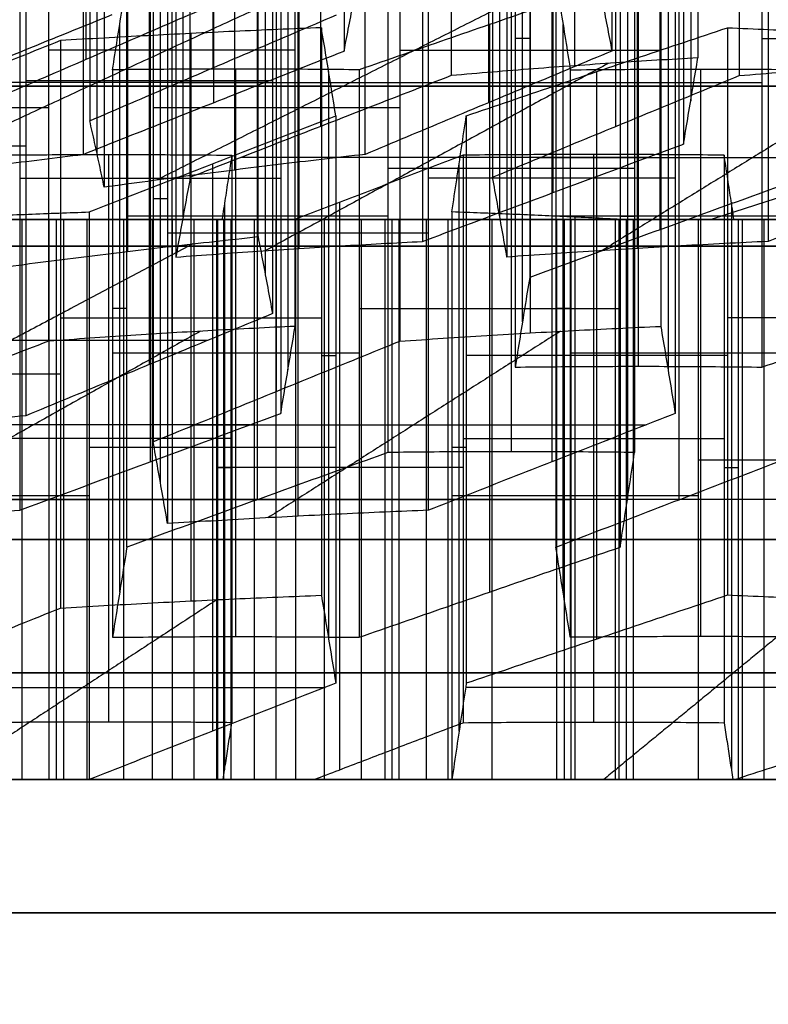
# Model space of a CAD drawing. Header units: centimetres. Extents: x -3.6 to 3.6, y -2.3 to 5.7.
# Tile 564 of 656: x -0.3 to -0.23, y -1.03 to -0.93. Entities that reach past the tile are written whole.
import ezdxf

# ---------------------------------------------------------------- set-up
doc = ezdxf.new("R2010")
doc.units = ezdxf.units.CM
doc.layers.add('Default', color=7, linetype='Continuous', true_color=0x000000)

# ---------------------------------------------------------------- blocks, each defined once
blk = doc.blocks.new('1239X20')
at = {"layer": 'Default'}
for points in [[(-0.02068, 11.63085, -13.99998), (-0.41306, 11.03231, -13.89522), (-1.19977, 9.83012, -13.72052), (-2.39227, 8.01984, -13.56352), (-3.19737, 6.81768, -13.52866), (-3.60349, 6.21915, -13.5283)], [(-0.02068, 11.63085, 13.99998), (-0.41305, 11.03232, 13.89522), (-1.19976, 9.83014, 13.72052), (-2.39226, 8.01986, 13.56352), (-3.19736, 6.81769, 13.52866), (-3.60349, 6.21915, 13.5283)]]:
    blk.add_open_spline(points, degree=3, dxfattribs=at)
blk = doc.blocks.new('1838121314')
at = {"layer": 'Default'}
for p, q in [((-2.9115, 13.55709, -2.16124), (-2.9115, 13.025, -2.16124)), ((-2.79225, 13.01733, -2.34612), (-2.79225, 13.54942, -2.34612)), ((-2.45345, 13.55131, 2.69139), (-2.45345, 13.01923, 2.69139)), ((-2.79181, 13.51672, 2.48396), (-2.79181, 12.98463, 2.48396)), ((-2.53408, 13.51672, -2.7464), (-2.53408, 12.98463, -2.7464)), ((-2.34467, 13.51857, 2.90325), (-2.34467, 12.98648, 2.90325)), ((-2.69132, 12.96243, 2.67967), (-2.69132, 13.49452, 2.67967)), ((-2.41484, 12.96243, -2.93128), (-2.41484, 13.49452, -2.93128)), ((-2.90103, 12.93701, -2.55798), (-2.90103, 13.4691, -2.55798)), ((-2.77195, 12.92149, -2.75812), (-2.77195, 13.45358, -2.75812)), ((-2.47375, 13.43235, 3.10339), (-2.47375, 12.90026, 3.10339)), ((-2.82041, 12.87763, 2.87981), (-2.82041, 13.40972, 2.87981)), ((-2.52362, 12.87763, -3.14314), (-2.52362, 13.40972, -3.14314)), ((-2.37326, 12.86556, 3.2991), (-2.37326, 13.39765, 3.2991)), ((-2.87244, 13.37721, -2.95383), (-2.87244, 12.84512, -2.95383)), ((-2.71162, 12.84798, 3.09167), (-2.71162, 13.38007, 3.09167)), ((-2.39454, 12.84798, -3.34328), (-2.39454, 13.38007, -3.34328)), ((-2.74335, 13.35539, -3.15397), (-2.74335, 12.8233, -3.15397)), ((-2.50235, 12.77898, 3.49924), (-2.50235, 13.31107, 3.49924)), ((-2.83087, 13.30082, 3.27655), (-2.83087, 12.76873, 3.27655)), ((-2.49503, 13.30082, -3.53899), (-2.49503, 12.76873, -3.53899)), ((-2.85214, 13.27109, -3.36583), (-2.85214, 12.739, -3.36583)), ((-2.72208, 13.26635, 3.48841), (-2.72208, 12.73426, 3.48841)), ((-2.39357, 12.73744, 3.7111), (-2.39357, 13.26953, 3.7111)), ((-2.36594, 13.26635, -3.73913), (-2.36594, 12.73426, -3.73913)), ((-2.73289, 12.71392, -3.55071), (-2.73289, 13.24601, -3.55071)), ((-2.51281, 13.18946, 3.89598), (-2.51281, 12.65737, 3.89598)), ((-2.85117, 13.17999, 3.68855), (-2.85117, 12.64791, 3.68855)), ((-2.47472, 13.17999, -3.95099), (-2.47472, 12.64791, -3.95099)), ((-2.84168, 12.6286, -3.76257), (-2.84168, 13.16068, -3.76257)), ((-2.75068, 12.6124, 3.88426), (-2.75068, 13.14449, 3.88426)), ((-2.40403, 13.14449, 4.10784), (-2.40403, 12.6124, 4.10784)), ((-2.35548, 12.6124, -4.13587), (-2.35548, 13.14449, -4.13587)), ((-2.71259, 12.59689, -3.96271), (-2.71259, 13.12897, -3.96271)), ((-2.87976, 12.52579, 4.0844), (-2.87976, 13.05788, 4.0844)), ((-2.53311, 13.05788, 4.30798), (-2.53311, 12.52579, 4.30798)), ((-2.46426, 12.52579, -4.34773), (-2.46426, 13.05788, -4.34773)), ((-2.81308, 13.04951, -4.15842), (-2.81308, 12.51742, -4.15842)), ((-2.49558, 13.04479, 3.3619), (-2.50912, 13.04479, 3.63657)), ((-2.27802, 13.04479, 3.78563), (-2.03338, 13.04479, 3.66001)), ((-2.71532, 13.03399, 3.35108), (-2.94642, 13.03399, 3.20202)), ((-2.61734, 13.03399, -3.47618), (-2.37271, 13.03399, -3.60179)), ((-2.77098, 12.484, 4.29626), (-2.77098, 13.01609, 4.29626)), ((-2.684, 13.01379, -4.35856), (-2.684, 12.4817, -4.35856)), ((-2.43262, 12.4817, 4.50369), (-2.43262, 13.01379, 4.50369)), ((-2.33518, 12.484, -4.54787), (-2.33518, 13.01609, -4.54787)), ((-2.73659, 13.00498, -3.2913), (-2.96769, 13.00498, -3.44035)), ((-2.72885, 13.00004, 3.62574), (-2.71532, 13.00004, 3.35108)), ((-2.27802, 13.00311, 3.78563), (-2.50912, 13.00311, 3.63657)), ((-2.37271, 13.00004, -3.60179), (-2.35917, 13.00004, -3.87646)), ((-2.94642, 12.97988, 3.20202), (-3.19105, 12.97988, 3.32764)), ((-2.61734, 12.97988, -3.47618), (-2.84845, 12.97988, -3.62524)), ((-2.96769, 12.94392, -3.44035), (-3.21232, 12.94392, -3.31474)), ((-2.89022, 12.93602, 4.48114), (-2.89022, 12.40393, 4.48114)), ((-2.43567, 12.93602, -4.74358), (-2.43567, 12.40393, -4.74358)), ((-2.79278, 12.92736, -4.57042), (-2.79278, 12.39527, -4.57042)), ((-2.56171, 12.39527, 4.70383), (-2.56171, 12.92736, 4.70383)), ((-2.39726, 12.92305, 3.97051), (-2.62836, 12.92305, 3.82145)), ((-2.97349, 12.91382, 3.75136), (-2.72885, 12.91382, 3.62574)), ((-2.35917, 12.91382, -3.87646), (-2.59028, 12.91382, -4.02551)), ((-2.83491, 12.89434, -3.8999), (-2.84845, 12.89434, -3.62524)), ((-2.78144, 12.89126, 4.693), (-2.78144, 12.35917, 4.693)), ((-2.67354, 12.35917, -4.7553), (-2.67354, 12.89126, -4.7553)), ((-2.30658, 12.89126, -4.94372), (-2.30658, 12.35917, -4.94372)), ((-2.97129, 12.35, -5.78673), (-2.97129, 12.875, -5.78673)), ((-2.93912, 12.35, 5.28899), (-2.93912, 12.875, 5.28899)), ((-2.91053, 12.875, 4.89314), (-2.91053, 12.35, 4.89314)), ((-2.62836, 12.87829, 3.82145), (-2.873, 12.87829, 3.94706)), ((-2.83034, 12.35, 5.50085), (-2.83034, 12.875, 5.50085)), ((-2.81004, 12.35, 5.08885), (-2.81004, 12.875, 5.08885)), ((-2.78232, 12.35, -4.96716), (-2.78232, 12.875, -4.96716)), ((-2.75373, 12.875, -5.36301), (-2.75373, 12.35, -5.36301)), ((-2.73342, 12.875, -5.77501), (-2.73342, 12.35, -5.77501)), ((-2.65324, 12.35, -5.1673), (-2.65324, 12.875, -5.1673)), ((-2.62464, 12.875, -5.56315), (-2.62464, 12.35, -5.56315)), ((-2.59247, 12.875, 5.51257), (-2.59247, 12.35, 5.51257)), ((-2.57217, 12.875, 5.10057), (-2.57217, 12.35, 5.10057)), ((-2.23993, 12.87829, -4.06134), (-2.47103, 12.87829, -4.2104)), ((-2.46338, 12.875, 5.31243), (-2.46338, 12.35, 5.31243)), ((-2.45292, 12.35, 4.91569), (-2.45292, 12.87729, 4.91569)), ((-2.41537, 12.875, -5.15558), (-2.41537, 12.35, -5.15558)), ((-2.41079, 12.87829, 4.24517), (-2.39726, 12.87829, 3.97051)), ((-2.40491, 12.35, -5.55232), (-2.40491, 12.875, -5.55232)), ((-2.29612, 12.35, -5.34046), (-2.29612, 12.875, -5.34046)), ((-2.27582, 12.35, -5.75246), (-2.27582, 12.875, -5.75246)), ((-2.59028, 12.86223, -4.02551), (-2.83491, 12.86223, -3.8999)), ((-2.873, 12.79164, 3.94706), (-2.88653, 12.79164, 4.22173)), ((-2.65543, 12.79164, 4.37079), (-2.41079, 12.79164, 4.24517)), ((-2.4575, 12.79164, -4.48506), (-2.47103, 12.79164, -4.2104)), ((-2.9354, 12.78279, -4.09561), (-2.69076, 12.78279, -4.22122)), ((-2.0792, 12.78279, 4.58994), (-2.3103, 12.78279, 4.44088)), ((-2.65543, 12.74972, 4.37079), (-2.88653, 12.74972, 4.22173)), ((-2.21286, 12.74972, -4.61067), (-2.4575, 12.74972, -4.48506)), ((-2.69076, 12.74753, -4.22122), (-2.67723, 12.74753, -4.49589)), ((-2.3103, 12.74753, 4.44088), (-2.55494, 12.74753, 4.56649)), ((-2.9354, 12.73006, -4.09561), (-3.1665, 12.73006, -4.24467)), ((-2.77467, 12.66966, 4.55567), (-3.00577, 12.66966, 4.40661)), ((-2.55799, 12.66966, -4.68077), (-2.31335, 12.66966, -4.80638)), ((-2.67723, 12.66119, -4.49589), (-2.90833, 12.66119, -4.64494)), ((-2.55494, 12.66119, 4.56649), (-2.56847, 12.66119, 4.84116)), ((-2.33737, 12.64969, 4.99022), (-2.09274, 12.64969, 4.8646)), ((-2.55799, 12.64269, -4.68077), (-2.78909, 12.64269, -4.82983)), ((-2.78821, 12.64269, 4.83033), (-2.77467, 12.64269, 4.55567)), ((-2.31335, 12.64269, -4.80638), (-2.29982, 12.64269, -5.08105)), ((-2.90833, 12.61608, -4.64494), (-3.15297, 12.61608, -4.51933)), ((-2.87604, 12.6125, -5.3002), (-3.10714, 12.6125, -5.44926)), ((-2.84897, 12.6125, -5.84953), (-3.09361, 12.6125, -5.72392)), ((-3.03284, 12.6125, 4.95595), (-2.78821, 12.6125, 4.83033)), ((-2.93235, 12.6125, 5.15165), (-2.94589, 12.6125, 5.42632)), ((-2.71479, 12.6125, 5.57538), (-2.94589, 12.6125, 5.42632)), ((-2.68772, 12.6125, 5.02604), (-2.93235, 12.6125, 5.15165)), ((-2.87604, 12.6125, -5.3002), (-2.63141, 12.6125, -5.42581)), ((-2.61787, 12.6125, -5.70048), (-2.84897, 12.6125, -5.84953)), ((-2.77555, 12.6125, -5.10449), (-2.78909, 12.6125, -4.82983)), ((-2.53092, 12.6125, -5.2301), (-2.77555, 12.6125, -5.10449)), ((-2.71479, 12.6125, 5.57538), (-2.47015, 12.6125, 5.44976)), ((-2.45662, 12.6125, 5.1751), (-2.68772, 12.6125, 5.02604)), ((-2.63141, 12.6125, -5.42581), (-2.61787, 12.6125, -5.70048)), ((-2.33737, 12.61608, 4.99022), (-2.56847, 12.61608, 4.84116)), ((-2.29982, 12.6125, -5.08105), (-2.53092, 12.6125, -5.2301)), ((-2.47015, 12.6125, 5.44976), (-2.45662, 12.6125, 5.1751)), ((-2.39814, 12.6125, -5.68965), (-2.41167, 12.6125, -5.41499)), ((-2.18057, 12.6125, -5.26593), (-2.41167, 12.6125, -5.41499)), ((-2.1535, 12.6125, -5.81526), (-2.39814, 12.6125, -5.68965)), ((-3.25962, 12.35, 4.71918), (-2.78665, 12.35, 4.71918)), ((-3.10095, 12.35, -5.57487), (-2.62406, 12.35, -5.57487)), ((-2.9397, 12.35, 5.30071), (-2.46281, 12.35, 5.30071)), ((-2.86251, 12.35, -5.30715), (-2.86251, 12.35, -5.84258)), ((-2.78068, 12.35, -5.00042), (-2.30379, 12.35, -5.00042)), ((-2.70125, 12.35, 5.56843), (-2.70125, 12.35, 5.03299)), ((-2.54445, 12.35, -4.85406), (-2.54445, 12.35, -5.22316)), ((-2.45192, 12.35, 4.91634), (-2.42193, 12.35, 4.91634)), ((-2.43504, 12.35, 4.92723), (-2.43504, 12.35, 4.90986)), ((-2.40548, 12.35, -5.5406), (-1.92859, 12.35, -5.5406))]:
    blk.add_line(p, q, dxfattribs=at)
at = {"layer": 'Default', "extrusion": (0, -1, 0)}
for centre, radius, start, end in [((0, 0, -13), 7.5, 90, 270), ((0, 0, -12.875), 6.675, 92.821011, 272.821011), ((0, 0, -12.875), 6.675, 92.821011, 272.821011), ((0, 0, -12.85), 11.225, 93.014661, 273.014661), ((0, 0, -12.85), 10.5875, 90, 270), ((0, 0, -12.575), 6.975, 92.821011, 272.821011), ((0, 0, -12.45), 11.225, 93.014661, 273.014661), ((0, 0, -12.225), 10.5875, 90, 270)]:
    blk.add_arc(centre, radius, start, end, dxfattribs=at)
at = {"layer": 'Default', "extrusion": (0, 1, 0)}
for centre, radius, start, end in [((0, 0, 12.875), 5.5, 299.59109, 304.04889), ((0, 0, 12.875), 5.5, 59.59109, 64.04889), ((0, 0, 12.875), 5.5, 64.98665, 67.94812), ((0, 0, 12.875), 5.5, 290.30909, 294.76689), ((0, 0, 12.85), 10.5875, 266.985339, 86.985339), ((0, 0, 12.85), 10.725, 270, 90), ((0, 0, 12.35), 5.48052, 302.07678, 305.1448), ((0, 0, 12.35), 5.48052, 54.87334, 59.48464), ((0, 0, 12.35), 5.48052, 294.87334, 299.48464), ((0, 0, 12.35), 5.48052, 62.07678, 65.1448)]:
    blk.add_arc(centre, radius, start, end, dxfattribs=at)
at = {"layer": 'Default'}
for points, degree in [([(-2.66949, 13.56512, 2.42115), (-2.66949, 13.29907, 2.42115), (-2.66949, 13.03303, 2.42115)], 2), ([(-2.41853, 13.56512, -2.67187), (-2.41853, 13.29907, -2.67187), (-2.41853, 13.03303, -2.67187)], 2), ([(-2.3379, 13.55868, 2.76592), (-2.3379, 13.29263, 2.76592), (-2.3379, 13.02659, 2.76592)], 2), ([(-2.569, 13.54211, 2.61686), (-2.569, 13.27607, 2.61686), (-2.569, 13.01003, 2.61686)], 2), ([(-2.29929, 13.54211, -2.85675), (-2.29929, 13.27607, -2.85675), (-2.29929, 13.01003, -2.85675)], 2), ([(-2.9078, 13.49976, -2.42065), (-2.9078, 13.23371, -2.42065), (-2.9078, 12.96767, -2.42065)], 2), ([(-2.35144, 13.47783, 3.04058), (-2.35144, 13.21178, 3.04058), (-2.35144, 12.94574, 3.04058)], 2), ([(-2.91413, 13.46821, 2.54677), (-2.91413, 13.20217, 2.54677), (-2.91413, 12.93612, 2.54677)], 2), ([(-2.64963, 12.93612, -2.82093), (-2.64963, 13.20217, -2.82093), (-2.64963, 13.46821, -2.82093)], 2), ([(-2.81364, 12.91468, 2.74248), (-2.81364, 13.18072, 2.74248), (-2.81364, 13.44677, 2.74248)], 2), ([(-2.53039, 13.44677, -3.00581), (-2.53039, 13.18072, -3.00581), (-2.53039, 12.91468, -3.00581)], 2), ([(-2.89427, 13.43736, -2.69531), (-2.89427, 13.17131, -2.69531), (-2.89427, 12.90527, -2.69531)], 2), ([(-2.75012, 12.859, -3.01663), (-2.75012, 13.12504, -3.01663), (-2.75012, 13.39109, -3.01663)], 2), ([(-2.59607, 13.38658, 3.1662), (-2.59607, 13.12054, 3.1662), (-2.59607, 12.8545, 3.1662)], 2), ([(-2.27222, 13.38658, -3.40609), (-2.27222, 13.12054, -3.40609), (-2.27222, 12.8545, -3.40609)], 2), ([(-2.82717, 13.37191, 3.01714), (-2.82717, 13.10587, 3.01714), (-2.82717, 12.83983, 3.01714)], 2), ([(-2.51685, 13.37191, -3.28047), (-2.51685, 13.10587, -3.28047), (-2.51685, 12.83983, -3.28047)], 2), ([(-2.49558, 13.35292, 3.3619), (-2.49558, 13.08688, 3.3619), (-2.49558, 12.82083, 3.3619)], 2), ([(-2.73659, 13.31891, -3.2913), (-2.73659, 13.05286, -3.2913), (-2.73659, 12.78682, -3.2913)], 2), ([(-2.71532, 12.77491, 3.35108), (-2.71532, 13.04096, 3.35108), (-2.71532, 13.307, 3.35108)], 2), ([(-2.37271, 13.307, -3.60179), (-2.37271, 13.04096, -3.60179), (-2.37271, 12.77491, -3.60179)], 2), ([(-2.94642, 13.29307, 3.20202), (-2.94642, 13.02703, 3.20202), (-2.94642, 12.76098, 3.20202)], 2), ([(-2.61734, 13.29307, -3.47618), (-2.61734, 13.02703, -3.47618), (-2.61734, 12.76098, -3.47618)], 2), ([(-2.50912, 13.26875, 3.63657), (-2.50912, 13.00271, 3.63657), (-2.50912, 12.73666, 3.63657)], 2), ([(-2.27802, 13.26875, 3.78563), (-2.27802, 13.00271, 3.78563), (-2.27802, 12.73666, 3.78563)], 2), ([(-2.96769, 13.22314, -3.44035), (-2.96769, 12.9571, -3.44035), (-2.96769, 12.69106, -3.44035)], 2), ([(-2.72885, 13.22517, 3.62574), (-2.72885, 12.95913, 3.62574), (-2.72885, 12.69308, 3.62574)], 2), ([(-2.35917, 13.22517, -3.87646), (-2.35917, 12.95913, -3.87646), (-2.35917, 12.69308, -3.87646)], 2), ([(-2.84845, 13.19878, -3.62524), (-2.84845, 12.93274, -3.62524), (-2.84845, 12.66669, -3.62524)], 2), ([(-2.62836, 13.18871, 3.82145), (-2.62836, 12.92267, 3.82145), (-2.62836, 12.65662, 3.82145)], 2), ([(-2.39726, 13.18871, 3.97051), (-2.39726, 12.92267, 3.97051), (-2.39726, 12.65662, 3.97051)], 2), ([(-2.97349, 13.13455, 3.75136), (-2.97349, 12.86851, 3.75136), (-2.97349, 12.60246, 3.75136)], 2), ([(-2.59028, 12.60246, -4.02551), (-2.59028, 12.86851, -4.02551), (-2.59028, 13.13455, -4.02551)], 2), ([(-2.83491, 13.12199, -3.8999), (-2.83491, 12.85594, -3.8999), (-2.83491, 12.5899, -3.8999)], 2), ([(-2.66949, 13.03303, 2.42115), (-2.66799, 13.04088, 2.39069), (-2.66499, 13.05647, 2.32973), (-2.66048, 13.0794, 2.23817), (-2.65747, 13.09441, 2.17706), (-2.65596, 13.10183, 2.14649)], 3), ([(-2.43207, 13.10183, -2.3972), (-2.43056, 13.09441, -2.42778), (-2.42755, 13.0794, -2.48888), (-2.42304, 13.05647, -2.58044), (-2.42003, 13.04088, -2.64141), (-2.41853, 13.03303, -2.67187)], 3), ([(-2.70217, 13.09542, 2.11667), (-2.90059, 13.00368, 2.27209), (-3.099, 12.91195, 2.42752)], 2), ([(-2.88653, 13.01542, 4.22173), (-2.88503, 13.02489, 4.19124), (-2.88202, 13.04378, 4.13023), (-2.87751, 13.07196, 4.03868), (-2.8745, 13.09064, 3.97761), (-2.873, 13.09995, 3.94706)], 3), ([(-2.873, 12.56786, 3.94706), (-2.873, 12.83391, 3.94706), (-2.873, 13.09995, 3.94706)], 2), ([(-2.48099, 13.09542, -2.37208), (-2.66316, 13.00368, -2.54625), (-2.84533, 12.91195, -2.72043)], 2), ([(-2.41079, 13.09995, 4.24517), (-2.438, 13.09064, 4.25914), (-2.49239, 13.07196, 4.28707), (-2.57394, 13.04378, 4.32894), (-2.62827, 13.02489, 4.35684), (-2.65543, 13.01542, 4.37079)], 3), ([(-2.47103, 13.09995, -4.2104), (-2.47103, 12.83391, -4.2104), (-2.47103, 12.56786, -4.2104)], 2), ([(-2.47103, 13.09995, -4.2104), (-2.46953, 13.09064, -4.24094), (-2.46652, 13.07196, -4.30201), (-2.46201, 13.04378, -4.39356), (-2.459, 13.02489, -4.45457), (-2.4575, 13.01542, -4.48506)], 3), ([(-2.41079, 13.09995, 4.24517), (-2.41079, 12.83391, 4.24517), (-2.41079, 12.56786, 4.24517)], 2), ([(-2.79594, 13.07493, -2.08671), (-2.82162, 13.06384, -2.10327), (-2.87298, 13.04164, -2.1364), (-2.95001, 13.00835, -2.18608), (-3.00137, 12.98615, -2.2192), (-3.02705, 12.97506, -2.23577)], 3), ([(-2.88706, 13.06697, 1.99743), (-2.91425, 13.05594, 2.01139), (-2.96862, 13.03388, 2.03931), (-3.05016, 13.00078, 2.08118), (-3.10452, 12.9787, 2.10909), (-3.1317, 12.96767, 2.12305)], 3), ([(-2.9078, 12.96767, -2.42065), (-2.88213, 12.9787, -2.40409), (-2.83078, 13.00078, -2.37097), (-2.75375, 13.03388, -2.32129), (-2.70238, 13.05594, -2.28816), (-2.6767, 13.06697, -2.27159)], 3), ([(-2.69076, 13.05484, -4.22122), (-2.71796, 13.05381, -4.20726), (-2.77234, 13.05153, -4.17934), (-2.85388, 13.04753, -4.13747), (-2.90823, 13.04446, -4.10956), (-2.9354, 13.04282, -4.09561)], 3), ([(-2.67723, 12.97231, -4.49589), (-2.67873, 12.98156, -4.4654), (-2.68174, 13.00003, -4.4044), (-2.68625, 13.02753, -4.31284), (-2.68926, 13.04576, -4.25177), (-2.69076, 13.05484, -4.22122)], 3), ([(-2.69076, 13.05484, -4.22122), (-2.69076, 12.7888, -4.22122), (-2.69076, 12.52275, -4.22122)], 2), ([(-2.55494, 12.97231, 4.56649), (-2.52778, 12.98156, 4.55255), (-2.47345, 13.00003, 4.52465), (-2.3919, 13.02753, 4.48278), (-2.33751, 13.04576, 4.45485), (-2.3103, 13.05484, 4.44088)], 3), ([(-2.3103, 13.05484, 4.44088), (-2.3103, 12.7888, 4.44088), (-2.3103, 12.52275, 4.44088)], 2), ([(-2.3103, 13.05484, 4.44088), (-2.28462, 13.05381, 4.45745), (-2.23325, 13.05153, 4.49058), (-2.15621, 13.04753, 4.54027), (-2.10487, 13.04446, 4.57338), (-2.0792, 13.04282, 4.58994)], 3), ([(-2.9354, 13.04282, -4.09561), (-2.96111, 13.03247, -4.11219), (-3.01251, 13.01173, -4.14534), (-3.08954, 12.98058, -4.19503), (-3.14086, 12.95978, -4.22812), (-3.1665, 12.94938, -4.24467)], 3), ([(-2.9354, 13.04282, -4.09561), (-2.9354, 12.77678, -4.09561), (-2.9354, 12.51073, -4.09561)], 2), ([(-2.91413, 12.93612, 2.54677), (-2.88697, 12.94691, 2.53282), (-2.83264, 12.96846, 2.50492), (-2.75109, 13.00077, 2.46305), (-2.6967, 13.02228, 2.43512), (-2.66949, 13.03303, 2.42115)], 3), ([(-2.41853, 13.03303, -2.67187), (-2.44423, 13.02228, -2.68845), (-2.49561, 13.00077, -2.72159), (-2.57265, 12.96846, -2.77127), (-2.62398, 12.94691, -2.80438), (-2.64963, 12.93612, -2.82093)], 3), ([(-2.3379, 13.02659, 2.76592), (-2.3636, 13.02516, 2.74934), (-2.41498, 13.02201, 2.7162), (-2.49202, 13.0165, 2.66652), (-2.54335, 13.01227, 2.63341), (-2.569, 13.01003, 2.61686)], 3), ([(-2.35144, 12.94574, 3.04058), (-2.34994, 12.95485, 3.0101), (-2.34693, 12.973, 2.94912), (-2.34242, 12.99994, 2.85756), (-2.33941, 13.01774, 2.79648), (-2.3379, 13.02659, 2.76592)], 3), ([(-2.29929, 13.01003, -2.85675), (-2.27213, 13.01227, -2.8707), (-2.2178, 13.0165, -2.8986), (-2.13625, 13.02201, -2.94047), (-2.08185, 13.02516, -2.9684), (-2.05465, 13.02659, -2.98236)], 3), ([(-2.42192, 13.02143, 2.7117), (-2.58252, 12.93368, 2.89151), (-2.74312, 12.84592, 3.07133)], 2), ([(-2.1436, 13.02143, -2.93667), (-2.28574, 12.93368, -3.1314), (-2.42788, 12.84592, -3.32613)], 2), ([(-2.65543, 13.01542, 4.37079), (-2.68111, 13.01572, 4.35422), (-2.73246, 13.01612, 4.3211), (-2.8095, 13.01612, 4.27142), (-2.86085, 13.01572, 4.23829), (-2.88653, 13.01542, 4.22173)], 3), ([(-2.88653, 13.01542, 4.22173), (-2.88653, 12.74937, 4.22173), (-2.88653, 12.48333, 4.22173)], 2), ([(-2.569, 13.01003, 2.61686), (-2.59622, 12.99946, 2.63084), (-2.65063, 12.9783, 2.65877), (-2.73217, 12.94651, 2.70064), (-2.78649, 12.92529, 2.72854), (-2.81364, 12.91468, 2.74248)], 3), ([(-2.65543, 13.01542, 4.37079), (-2.65543, 12.74937, 4.37079), (-2.65543, 12.48333, 4.37079)], 2), ([(-2.53039, 12.91468, -3.00581), (-2.50474, 12.92529, -2.98926), (-2.45343, 12.94651, -2.95617), (-2.37639, 12.9783, -2.90648), (-2.325, 12.99946, -2.87333), (-2.29929, 13.01003, -2.85675)], 3), ([(-2.4575, 13.01542, -4.48506), (-2.43032, 13.01572, -4.49902), (-2.37595, 13.01612, -4.52693), (-2.29441, 13.01612, -4.5688), (-2.24004, 13.01572, -4.59672), (-2.21286, 13.01542, -4.61067)], 3), ([(-2.4575, 13.01542, -4.48506), (-2.4575, 12.74937, -4.48506), (-2.4575, 12.48333, -4.48506)], 2), ([(-2.90833, 12.88216, -4.64494), (-2.88267, 12.89223, -4.62839), (-2.83133, 12.91233, -4.59528), (-2.7543, 12.94237, -4.54559), (-2.70292, 12.96234, -4.51246), (-2.67723, 12.97231, -4.49589)], 3), ([(-2.67723, 12.97231, -4.49589), (-2.67723, 12.70626, -4.49589), (-2.67723, 12.44022, -4.49589)], 2), ([(-2.56847, 12.88216, 4.84116), (-2.56697, 12.89223, 4.81066), (-2.56396, 12.91233, 4.74964), (-2.55945, 12.94237, 4.65809), (-2.55644, 12.96234, 4.59703), (-2.55494, 12.97231, 4.56649)], 3), ([(-2.55494, 12.97231, 4.56649), (-2.55494, 12.70626, 4.56649), (-2.55494, 12.44022, 4.56649)], 2), ([(-2.89427, 12.90527, -2.69531), (-2.89577, 12.91243, -2.66485), (-2.89877, 12.92661, -2.60388), (-2.90328, 12.9474, -2.51232), (-2.9063, 12.96097, -2.45122), (-2.9078, 12.96767, -2.42065)], 3), ([(-2.59607, 12.8545, 3.1662), (-2.56891, 12.86469, 3.15225), (-2.51457, 12.88505, 3.12435), (-2.43302, 12.91546, 3.08248), (-2.37864, 12.93566, 3.05455), (-2.35144, 12.94574, 3.04058)], 3), ([(-2.09274, 12.94938, 4.8646), (-2.11863, 12.94121, 4.8779), (-2.1704, 12.9248, 4.90448), (-2.24801, 12.90001, 4.94433), (-2.29972, 12.88335, 4.97088), (-2.32556, 12.875, 4.98415)], 3), ([(-2.04112, 12.94574, -3.25703), (-2.06681, 12.93566, -3.2736), (-2.11819, 12.91546, -3.30674), (-2.19522, 12.88505, -3.35643), (-2.24656, 12.86469, -3.38953), (-2.27222, 12.8545, -3.40609)], 3), ([(-3.14523, 12.90527, 2.39771), (-3.11959, 12.90904, 2.41425), (-3.06828, 12.91637, 2.44735), (-2.99124, 12.92665, 2.49703), (-2.93984, 12.93305, 2.53018), (-2.91413, 12.93612, 2.54677)], 3), ([(-3.00577, 12.93537, 4.40661), (-2.9801, 12.93566, 4.42317), (-2.92874, 12.93604, 4.4563), (-2.85171, 12.93604, 4.50598), (-2.80035, 12.93566, 4.53911), (-2.77467, 12.93537, 4.55567)], 3), ([(-2.64963, 12.93612, -2.82093), (-2.67685, 12.93305, -2.80695), (-2.73126, 12.92665, -2.77901), (-2.81281, 12.91637, -2.73714), (-2.86712, 12.90904, -2.70925), (-2.89427, 12.90527, -2.69531)], 3), ([(-2.77467, 12.93537, 4.55567), (-2.7757, 12.92869, 4.57655), (-2.77776, 12.91529, 4.61831), (-2.78084, 12.89517, 4.68088), (-2.7829, 12.88173, 4.72256), (-2.78392, 12.875, 4.74339)], 3), ([(-2.77467, 12.93537, 4.55567), (-2.77467, 12.66933, 4.55567), (-2.77467, 12.40328, 4.55567)], 2), ([(-2.55799, 12.93537, -4.68077), (-2.57556, 12.92869, -4.69211), (-2.61069, 12.91529, -4.71476), (-2.66334, 12.89517, -4.74872), (-2.69841, 12.88173, -4.77134), (-2.71594, 12.875, -4.78264)], 3), ([(-2.31335, 12.93537, -4.80638), (-2.34053, 12.93566, -4.79243), (-2.3949, 12.93604, -4.76451), (-2.47644, 12.93604, -4.72264), (-2.53081, 12.93566, -4.69473), (-2.55799, 12.93537, -4.68077)], 3), ([(-2.55799, 12.93537, -4.68077), (-2.55799, 12.66933, -4.68077), (-2.55799, 12.40328, -4.68077)], 2), ([(-2.3041, 12.875, -4.99411), (-2.30513, 12.88173, -4.97328), (-2.30718, 12.89517, -4.9316), (-2.31026, 12.91529, -4.86902), (-2.31232, 12.92869, -4.82727), (-2.31335, 12.93537, -4.80638)], 3), ([(-2.31335, 12.93537, -4.80638), (-2.31335, 12.66933, -4.80638), (-2.31335, 12.40328, -4.80638)], 2), ([(-2.81364, 12.91468, 2.74248), (-2.81515, 12.90652, 2.77304), (-2.81816, 12.89009, 2.83413), (-2.82267, 12.86514, 2.92569), (-2.82567, 12.84829, 2.98666), (-2.82717, 12.83983, 3.01714)], 3), ([(-2.51685, 12.83983, -3.28047), (-2.51836, 12.84829, -3.25), (-2.52136, 12.86514, -3.18902), (-2.52587, 12.89009, -3.09746), (-2.52888, 12.90652, -3.03637), (-2.53039, 12.91468, -3.00581)], 3), ([(-2.25095, 12.90993, 3.23629), (-2.27815, 12.9001, 3.25026), (-2.33254, 12.88039, 3.27819), (-2.41409, 12.8507, 3.32006), (-2.46842, 12.8308, 3.34796), (-2.49558, 12.82083, 3.3619)], 3), ([(-3.07945, 12.875, -4.55708), (-3.06044, 12.87593, -4.56684), (-3.02242, 12.8777, -4.58636), (-2.96538, 12.88009, -4.61565), (-2.92735, 12.8815, -4.63518), (-2.90833, 12.88216, -4.64494)], 3), ([(-2.90833, 12.88216, -4.64494), (-2.90833, 12.61612, -4.64494), (-2.90833, 12.35007, -4.64494)], 2), ([(-2.40682, 12.875, 4.94542), (-2.42478, 12.87593, 4.93384), (-2.4607, 12.8777, 4.91068), (-2.51458, 12.88009, 4.87592), (-2.55051, 12.8815, 4.85275), (-2.56847, 12.88216, 4.84116)], 3), ([(-2.56847, 12.88216, 4.84116), (-2.56847, 12.61612, 4.84116), (-2.56847, 12.35007, 4.84116)], 2), ([(-3.10714, 12.875, -5.44926), (-2.99159, 12.875, -5.37473), (-2.87604, 12.875, -5.3002)], 2), ([(-2.84897, 12.875, -5.84953), (-2.97129, 12.875, -5.78673), (-3.09361, 12.875, -5.72392)], 2), ([(-3.03284, 12.875, 4.95595), (-2.91053, 12.875, 4.89314), (-2.78821, 12.875, 4.83033)], 2), ([(-2.94589, 12.35, 5.42632), (-2.94589, 12.6125, 5.42632), (-2.94589, 12.875, 5.42632)], 2), ([(-2.93235, 12.875, 5.15165), (-2.93912, 12.875, 5.28899), (-2.94589, 12.875, 5.42632)], 2), ([(-2.94589, 12.875, 5.42632), (-2.83034, 12.875, 5.50085), (-2.71479, 12.875, 5.57538)], 2), ([(-2.93235, 12.875, 5.15165), (-2.93235, 12.6125, 5.15165), (-2.93235, 12.35, 5.15165)], 2), ([(-2.68772, 12.875, 5.02604), (-2.81004, 12.875, 5.08885), (-2.93235, 12.875, 5.15165)], 2), ([(-2.87604, 12.35, -5.3002), (-2.87604, 12.6125, -5.3002), (-2.87604, 12.875, -5.3002)], 2), ([(-2.87604, 12.875, -5.3002), (-2.75373, 12.875, -5.36301), (-2.63141, 12.875, -5.42581)], 2), ([(-2.84897, 12.35, -5.84953), (-2.84897, 12.6125, -5.84953), (-2.84897, 12.875, -5.84953)], 2), ([(-2.61787, 12.875, -5.70048), (-2.73342, 12.875, -5.77501), (-2.84897, 12.875, -5.84953)], 2), ([(-2.78909, 12.875, -4.82983), (-2.75251, 12.875, -4.80624), (-2.71594, 12.875, -4.78264)], 2), ([(-2.78909, 12.875, -4.82983), (-2.78909, 12.6125, -4.82983), (-2.78909, 12.35, -4.82983)], 2), ([(-2.77555, 12.875, -5.10449), (-2.78232, 12.875, -4.96716), (-2.78909, 12.875, -4.82983)], 2), ([(-2.78821, 12.875, 4.83033), (-2.78607, 12.875, 4.78686), (-2.78392, 12.875, 4.74339)], 2), ([(-2.78821, 12.875, 4.83033), (-2.78821, 12.6125, 4.83033), (-2.78821, 12.35, 4.83033)], 2), ([(-2.77555, 12.875, -5.10449), (-2.77555, 12.6125, -5.10449), (-2.77555, 12.35, -5.10449)], 2), ([(-2.53092, 12.875, -5.2301), (-2.65324, 12.875, -5.1673), (-2.77555, 12.875, -5.10449)], 2), ([(-2.71479, 12.35, 5.57538), (-2.71479, 12.6125, 5.57538), (-2.71479, 12.875, 5.57538)], 2), ([(-2.71479, 12.875, 5.57538), (-2.59247, 12.875, 5.51257), (-2.47015, 12.875, 5.44976)], 2), ([(-2.68772, 12.35, 5.02604), (-2.68772, 12.6125, 5.02604), (-2.68772, 12.875, 5.02604)], 2), ([(-2.45662, 12.875, 5.1751), (-2.57217, 12.875, 5.10057), (-2.68772, 12.875, 5.02604)], 2), ([(-2.63141, 12.875, -5.42581), (-2.62464, 12.875, -5.56315), (-2.61787, 12.875, -5.70048)], 2), ([(-2.63141, 12.875, -5.42581), (-2.63141, 12.6125, -5.42581), (-2.63141, 12.35, -5.42581)], 2), ([(-2.61787, 12.35, -5.70048), (-2.61787, 12.6125, -5.70048), (-2.61787, 12.875, -5.70048)], 2), ([(-2.53092, 12.875, -5.2301), (-2.53092, 12.6125, -5.2301), (-2.53092, 12.35, -5.2301)], 2), ([(-2.29982, 12.875, -5.08105), (-2.41537, 12.875, -5.15558), (-2.53092, 12.875, -5.2301)], 2), ([(-2.47015, 12.35, 5.44976), (-2.47015, 12.6125, 5.44976), (-2.47015, 12.875, 5.44976)], 2), ([(-2.47015, 12.875, 5.44976), (-2.46338, 12.875, 5.31243), (-2.45662, 12.875, 5.1751)], 2), ([(-2.45662, 12.35, 5.1751), (-2.45662, 12.6125, 5.1751), (-2.45662, 12.875, 5.1751)], 2), ([(-2.41167, 12.35, -5.41499), (-2.41167, 12.6125, -5.41499), (-2.41167, 12.875, -5.41499)], 2), ([(-2.39814, 12.875, -5.68965), (-2.40491, 12.875, -5.55232), (-2.41167, 12.875, -5.41499)], 2), ([(-2.41167, 12.875, -5.41499), (-2.29612, 12.875, -5.34046), (-2.18057, 12.875, -5.26593)], 2), ([(-2.40682, 12.875, 4.94542), (-2.3721, 12.875, 4.96782), (-2.33737, 12.875, 4.99022)], 2), ([(-2.39814, 12.35, -5.68965), (-2.39814, 12.6125, -5.68965), (-2.39814, 12.875, -5.68965)], 2), ([(-2.1535, 12.875, -5.81526), (-2.27582, 12.875, -5.75246), (-2.39814, 12.875, -5.68965)], 2), ([(-2.33737, 12.35, 4.99022), (-2.33737, 12.6125, 4.99022), (-2.33737, 12.875, 4.99022)], 2), ([(-2.33737, 12.875, 4.99022), (-2.33147, 12.875, 4.98718), (-2.32556, 12.875, 4.98415)], 2), ([(-2.3041, 12.875, -4.99411), (-2.30196, 12.875, -5.03758), (-2.29982, 12.875, -5.08105)], 2), ([(-2.29982, 12.35, -5.08105), (-2.29982, 12.6125, -5.08105), (-2.29982, 12.875, -5.08105)], 2), ([(-2.81127, 12.85226, -2.98522), (-2.98122, 12.76203, -3.16568), (-3.15116, 12.67181, -3.34614)], 2), ([(-2.99476, 12.82971, -2.89102), (-2.96761, 12.8333, -2.90496), (-2.91329, 12.84026, -2.93285), (-2.83174, 12.85002, -2.97473), (-2.77734, 12.85608, -3.00266), (-2.75012, 12.859, -3.01663)], 3), ([(-2.82717, 12.83983, 3.01714), (-2.80151, 12.84182, 3.03369), (-2.75018, 12.84556, 3.0668), (-2.67314, 12.85045, 3.11649), (-2.62177, 12.85323, 3.14962), (-2.59607, 12.8545, 3.1662)], 3), ([(-2.75012, 12.859, -3.01663), (-2.74862, 12.85115, -3.0472), (-2.74561, 12.83532, -3.10829), (-2.74109, 12.81126, -3.19985), (-2.73809, 12.795, -3.26082), (-2.73659, 12.78682, -3.2913)], 3), ([(-2.27222, 12.8545, -3.40609), (-2.29942, 12.85323, -3.39212), (-2.3538, 12.85045, -3.36419), (-2.43535, 12.84556, -3.32232), (-2.48969, 12.84182, -3.29442), (-2.51685, 12.83983, -3.28047)], 3), ([(-2.49558, 12.82083, 3.3619), (-2.49709, 12.81158, 3.39245), (-2.5001, 12.793, 3.45353), (-2.50461, 12.76494, 3.54508), (-2.50761, 12.74611, 3.60608), (-2.50912, 12.73666, 3.63657)], 3), ([(-2.27802, 12.73666, 3.78563), (-2.25086, 12.74611, 3.77168), (-2.19653, 12.76494, 3.74379), (-2.11499, 12.793, 3.70192), (-2.06059, 12.81158, 3.67398), (-2.03338, 12.82083, 3.66001)], 3), ([(-2.73659, 12.78682, -3.2913), (-2.76229, 12.7762, -3.30788), (-2.81368, 12.75494, -3.34102), (-2.89071, 12.72302, -3.39071), (-2.94204, 12.70171, -3.42381), (-2.96769, 12.69106, -3.44035)], 3), ([(-2.80419, 12.7703, 3.29373), (-2.95994, 12.68285, 3.47667), (-3.11569, 12.59541, 3.65962)], 2), ([(-2.71532, 12.77491, 3.35108), (-2.74101, 12.77371, 3.33451), (-2.79238, 12.77108, 3.30137), (-2.86942, 12.76643, 3.25168), (-2.92075, 12.76287, 3.21857), (-2.94642, 12.76098, 3.20202)], 3), ([(-2.46679, 12.7703, -3.55346), (-2.6038, 12.68285, -3.75083), (-2.74081, 12.59541, -3.9482)], 2), ([(-2.72885, 12.69308, 3.62574), (-2.72735, 12.70228, 3.59526), (-2.72434, 12.72061, 3.53426), (-2.71983, 12.74788, 3.44271), (-2.71682, 12.76593, 3.38163), (-2.71532, 12.77491, 3.35108)], 3), ([(-2.61734, 12.76098, -3.47618), (-2.59018, 12.76287, -3.49013), (-2.53584, 12.76643, -3.51803), (-2.45429, 12.77108, -3.55991), (-2.3999, 12.77371, -3.58783), (-2.37271, 12.77491, -3.60179)], 3), ([(-2.37271, 12.77491, -3.60179), (-2.3712, 12.76593, -3.63234), (-2.36819, 12.74788, -3.69342), (-2.36368, 12.72061, -3.78498), (-2.36068, 12.70228, -3.84597), (-2.35917, 12.69308, -3.87646)], 3), ([(-2.94642, 12.76098, 3.20202), (-2.97363, 12.75053, 3.216), (-3.02804, 12.72961, 3.24393), (-3.10959, 12.69818, 3.2858), (-3.1639, 12.67719, 3.3137), (-3.19105, 12.66669, 3.32764)], 3), ([(-2.84845, 12.66669, -3.62524), (-2.8228, 12.67719, -3.60869), (-2.77149, 12.69818, -3.5756), (-2.69445, 12.72961, -3.52591), (-2.64305, 12.75053, -3.49276), (-2.61734, 12.76098, -3.47618)], 3), ([(-2.50912, 12.73666, 3.63657), (-2.48344, 12.73701, 3.65313), (-2.43208, 12.73747, 3.68626), (-2.35505, 12.73747, 3.73594), (-2.30369, 12.73701, 3.76906), (-2.27802, 12.73666, 3.78563)], 3), ([(-2.96769, 12.69106, -3.44035), (-2.9949, 12.68844, -3.42638), (-3.04929, 12.68299, -3.39845), (-3.13084, 12.6742, -3.35658), (-3.18517, 12.66793, -3.32869), (-3.21232, 12.6647, -3.31474)], 3), ([(-2.97349, 12.60246, 3.75136), (-2.94632, 12.61258, 3.73741), (-2.89198, 12.63279, 3.7095), (-2.81043, 12.663, 3.66763), (-2.75605, 12.68307, 3.63971), (-2.72885, 12.69308, 3.62574)], 3), ([(-2.35917, 12.69308, -3.87646), (-2.38487, 12.68307, -3.89303), (-2.43624, 12.663, -3.92617), (-2.51328, 12.63279, -3.97585), (-2.56461, 12.61258, -4.00896), (-2.59028, 12.60246, -4.02551)], 3), ([(-2.83491, 12.5899, -3.8999), (-2.83641, 12.59855, -3.86942), (-2.83942, 12.61579, -3.80843), (-2.84393, 12.64138, -3.71687), (-2.84694, 12.65829, -3.65579), (-2.84845, 12.66669, -3.62524)], 3), ([(-2.39726, 12.65662, 3.97051), (-2.42294, 12.65695, 3.95395), (-2.47429, 12.65739, 3.92082), (-2.55133, 12.65739, 3.87114), (-2.60268, 12.65695, 3.83801), (-2.62836, 12.65662, 3.82145)], 3), ([(-2.62836, 12.65662, 3.82145), (-2.65556, 12.64683, 3.83542), (-2.70995, 12.62718, 3.86334), (-2.79149, 12.5976, 3.90522), (-2.84583, 12.57779, 3.93312), (-2.873, 12.56786, 3.94706)], 3), ([(-2.47103, 12.56786, -4.2104), (-2.44537, 12.57779, -4.19384), (-2.39404, 12.5976, -4.16074), (-2.317, 12.62718, -4.11105), (-2.26563, 12.64683, -4.07791), (-2.23993, 12.65662, -4.06134)], 3), ([(-2.41079, 12.56786, 4.24517), (-2.40929, 12.57779, 4.21467), (-2.40628, 12.5976, 4.15367), (-2.40177, 12.62718, 4.06211), (-2.39876, 12.64683, 4.00105), (-2.39726, 12.65662, 3.97051)], 3), ([(-3.20459, 12.5899, 3.6023), (-3.17892, 12.59161, 3.61886), (-3.12758, 12.59482, 3.65197), (-3.05055, 12.599, 3.70165), (-2.99918, 12.60138, 3.73479), (-2.97349, 12.60246, 3.75136)], 3), ([(-2.59028, 12.60246, -4.02551), (-2.61747, 12.60138, -4.01155), (-2.67185, 12.599, -3.98363), (-2.7534, 12.59482, -3.94176), (-2.80774, 12.59161, -3.91385), (-2.83491, 12.5899, -3.8999)], 3), ([(-2.873, 12.56786, 3.94706), (-2.8745, 12.55855, 3.97761), (-2.87751, 12.53987, 4.03868), (-2.88202, 12.5117, 4.13023), (-2.88503, 12.4928, 4.19124), (-2.88653, 12.48333, 4.22173)], 3), ([(-2.65543, 12.48333, 4.37079), (-2.62827, 12.4928, 4.35684), (-2.57394, 12.5117, 4.32894), (-2.49239, 12.53987, 4.28707), (-2.438, 12.55855, 4.25914), (-2.41079, 12.56786, 4.24517)], 3), ([(-2.4575, 12.48333, -4.48506), (-2.459, 12.4928, -4.45457), (-2.46201, 12.5117, -4.39356), (-2.46652, 12.53987, -4.30201), (-2.46953, 12.55855, -4.24094), (-2.47103, 12.56786, -4.2104)], 3), ([(-2.78862, 12.51859, -4.17098), (-2.91734, 12.4343, -4.36351), (-3.04607, 12.35, -4.55605)], 2), ([(-2.9354, 12.51073, -4.09561), (-2.90823, 12.51237, -4.10956), (-2.85388, 12.51544, -4.13747), (-2.77234, 12.51944, -4.17934), (-2.71796, 12.52172, -4.20726), (-2.69076, 12.52275, -4.22122)], 3), ([(-2.69076, 12.52275, -4.22122), (-2.68926, 12.51367, -4.25177), (-2.68625, 12.49544, -4.31284), (-2.68174, 12.46794, -4.4044), (-2.67873, 12.44948, -4.4654), (-2.67723, 12.44022, -4.49589)], 3), ([(-2.3103, 12.52275, 4.44088), (-2.33751, 12.51367, 4.45485), (-2.3919, 12.49544, 4.48278), (-2.47345, 12.46794, 4.52465), (-2.52778, 12.44948, 4.55255), (-2.55494, 12.44022, 4.56649)], 3), ([(-2.22096, 12.51875, 4.49851), (-2.32359, 12.43437, 4.70637), (-2.42621, 12.35, 4.91423)], 2), ([(-2.0792, 12.51073, 4.58994), (-2.10487, 12.51237, 4.57338), (-2.15621, 12.51544, 4.54027), (-2.23325, 12.51944, 4.49058), (-2.28462, 12.52172, 4.45745), (-2.3103, 12.52275, 4.44088)], 3), ([(-3.1665, 12.41729, -4.24467), (-3.14086, 12.4277, -4.22812), (-3.08954, 12.44849, -4.19503), (-3.01251, 12.47964, -4.14534), (-2.96111, 12.50038, -4.11219), (-2.9354, 12.51073, -4.09561)], 3), ([(-2.88653, 12.48333, 4.22173), (-2.86085, 12.48363, 4.23829), (-2.8095, 12.48403, 4.27142), (-2.73246, 12.48403, 4.3211), (-2.68111, 12.48363, 4.35422), (-2.65543, 12.48333, 4.37079)], 3), ([(-2.21286, 12.48333, -4.61067), (-2.24004, 12.48363, -4.59672), (-2.29441, 12.48403, -4.5688), (-2.37595, 12.48403, -4.52693), (-2.43032, 12.48363, -4.49902), (-2.4575, 12.48333, -4.48506)], 3), ([(-2.67723, 12.44022, -4.49589), (-2.70292, 12.43025, -4.51246), (-2.7543, 12.41028, -4.54559), (-2.83133, 12.38024, -4.59528), (-2.88267, 12.36014, -4.62839), (-2.90833, 12.35007, -4.64494)], 3), ([(-2.55494, 12.44022, 4.56649), (-2.55644, 12.43025, 4.59703), (-2.55945, 12.41028, 4.65809), (-2.56396, 12.38024, 4.74964), (-2.56697, 12.36014, 4.81066), (-2.56847, 12.35007, 4.84116)], 3), ([(-2.30361, 12.35, 4.97288), (-2.2802, 12.35755, 4.96086), (-2.23336, 12.37261, 4.93681), (-2.16307, 12.39504, 4.90072), (-2.11619, 12.40989, 4.87664), (-2.09274, 12.41729, 4.8646)], 3), ([(-2.77467, 12.40328, 4.55567), (-2.80035, 12.40357, 4.53911), (-2.85171, 12.40395, 4.50598), (-2.92874, 12.40395, 4.4563), (-2.9801, 12.40357, 4.42317), (-3.00577, 12.40328, 4.40661)], 3), ([(-2.78284, 12.35, 4.72143), (-2.78193, 12.35594, 4.70304), (-2.78012, 12.3678, 4.66623), (-2.7774, 12.38556, 4.61097), (-2.77558, 12.39738, 4.57411), (-2.77467, 12.40328, 4.55567)], 3), ([(-2.69746, 12.35, -4.77073), (-2.68198, 12.35594, -4.76074), (-2.65101, 12.3678, -4.74077), (-2.60452, 12.38556, -4.71078), (-2.5735, 12.39738, -4.69078), (-2.55799, 12.40328, -4.68077)], 3), ([(-2.55799, 12.40328, -4.68077), (-2.53081, 12.40357, -4.69473), (-2.47644, 12.40395, -4.72264), (-2.3949, 12.40395, -4.76451), (-2.34053, 12.40357, -4.79243), (-2.31335, 12.40328, -4.80638)], 3), ([(-2.31335, 12.40328, -4.80638), (-2.31244, 12.39738, -4.82482), (-2.31063, 12.38556, -4.86169), (-2.3079, 12.3678, -4.91695), (-2.30609, 12.35594, -4.95375), (-2.30518, 12.35, -4.97215)], 3), ([(-2.91046, 12.35, -4.64385), (-3.03171, 12.35, -4.58159), (-3.15297, 12.35, -4.51933)], 2), ([(-3.10714, 12.35, -5.44926), (-2.99159, 12.35, -5.37473), (-2.87604, 12.35, -5.3002)], 2), ([(-2.84897, 12.35, -5.84953), (-2.97129, 12.35, -5.78673), (-3.09361, 12.35, -5.72392)], 2), ([(-3.03284, 12.35, 4.95595), (-2.91053, 12.35, 4.89314), (-2.78821, 12.35, 4.83033)], 2), ([(-2.93235, 12.35, 5.15165), (-2.93912, 12.35, 5.28899), (-2.94589, 12.35, 5.42632)], 2), ([(-2.94589, 12.35, 5.42632), (-2.83034, 12.35, 5.50085), (-2.71479, 12.35, 5.57538)], 2), ([(-2.68772, 12.35, 5.02604), (-2.81004, 12.35, 5.08885), (-2.93235, 12.35, 5.15165)], 2), ([(-2.90833, 12.35007, -4.64494), (-2.90904, 12.35005, -4.64458), (-2.90975, 12.35002, -4.64422), (-2.91046, 12.35, -4.64385)], 3), ([(-2.87604, 12.35, -5.3002), (-2.75373, 12.35, -5.36301), (-2.63141, 12.35, -5.42581)], 2), ([(-2.61787, 12.35, -5.70048), (-2.73342, 12.35, -5.77501), (-2.84897, 12.35, -5.84953)], 2), ([(-2.78909, 12.35, -4.82983), (-2.74327, 12.35, -4.80028), (-2.69746, 12.35, -4.77073)], 2), ([(-2.77555, 12.35, -5.10449), (-2.78232, 12.35, -4.96716), (-2.78909, 12.35, -4.82983)], 2), ([(-2.78821, 12.35, 4.83033), (-2.78552, 12.35, 4.77588), (-2.78284, 12.35, 4.72143)], 2), ([(-2.53092, 12.35, -5.2301), (-2.65324, 12.35, -5.1673), (-2.77555, 12.35, -5.10449)], 2), ([(-2.71479, 12.35, 5.57538), (-2.59247, 12.35, 5.51257), (-2.47015, 12.35, 5.44976)], 2), ([(-2.45662, 12.35, 5.1751), (-2.57217, 12.35, 5.10057), (-2.68772, 12.35, 5.02604)], 2), ([(-2.63141, 12.35, -5.42581), (-2.62464, 12.35, -5.56315), (-2.61787, 12.35, -5.70048)], 2), ([(-2.56847, 12.35007, 4.84116), (-2.5678, 12.35005, 4.84159), (-2.56713, 12.35002, 4.84203), (-2.56646, 12.35, 4.84246)], 3), ([(-2.56646, 12.35, 4.84246), (-2.45192, 12.35, 4.91634), (-2.33737, 12.35, 4.99022)], 2), ([(-2.29982, 12.35, -5.08105), (-2.41537, 12.35, -5.15558), (-2.53092, 12.35, -5.2301)], 2), ([(-2.47015, 12.35, 5.44976), (-2.46338, 12.35, 5.31243), (-2.45662, 12.35, 5.1751)], 2), ([(-2.39814, 12.35, -5.68965), (-2.40491, 12.35, -5.55232), (-2.41167, 12.35, -5.41499)], 2), ([(-2.41167, 12.35, -5.41499), (-2.29612, 12.35, -5.34046), (-2.18057, 12.35, -5.26593)], 2), ([(-2.1535, 12.35, -5.81526), (-2.27582, 12.35, -5.75246), (-2.39814, 12.35, -5.68965)], 2), ([(-2.33737, 12.35, 4.99022), (-2.32049, 12.35, 4.98155), (-2.30361, 12.35, 4.97288)], 2), ([(-2.30518, 12.35, -4.97215), (-2.3025, 12.35, -5.0266), (-2.29982, 12.35, -5.08105)], 2)]:
    blk.add_open_spline(points, degree=degree, dxfattribs=at)
for points, weights in [([(-2.74405, 13.00355, 2.45943), (-2.90628, 13.00355, 2.27842), (-3.04333, 13.00355, 2.07767)], [0.99778340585, 0.995606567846, 0.997757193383]), ([(-2.82433, 13.00355, -2.36681), (-2.6682, 13.00355, -2.55311), (-2.48896, 13.00355, -2.71729)], [0.997757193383, 0.995606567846, 0.99778340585]), ([(-2.38522, 12.93321, 3.05793), (-2.58693, 12.93321, 2.9006), (-2.76623, 12.93321, 2.71813)], [0.998193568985, 0.996005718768, 0.998146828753]), ([(-2.4856, 12.93321, -2.97692), (-2.28924, 12.93321, -3.14087), (-2.07304, 12.93321, -3.27762)], [0.998146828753, 0.996005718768, 0.998193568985]), ([(-3.15435, 12.76185, -2.99395), (-2.98516, 12.76185, -3.1722), (-2.79698, 12.76185, -3.33025)], [0.998490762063, 0.996910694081, 0.998511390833]), ([(-2.75782, 12.68241, 3.64062), (-2.96355, 12.68241, 3.48478), (-3.1504, 12.68241, 3.30676)], [0.998775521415, 0.99716929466, 0.998744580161]), ([(-2.81004, 12.68241, -3.60047), (-2.60659, 12.68241, -3.75926), (-2.38654, 12.68241, -3.89411)], [0.998744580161, 0.99716929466, 0.998775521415]), ([(-3.11943, 12.43638, -4.21431), (-2.91042, 12.43638, -4.36901), (-2.68714, 12.43638, -4.50228)], [0.999095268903, 0.997910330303, 0.999178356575]), ([(-2.08998, 12.43638, 4.80866), (-2.32846, 12.43638, 4.70501), (-2.55552, 12.43638, 4.57827)], [0.999161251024, 0.997958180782, 0.999208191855])]:
    blk.add_rational_spline(points, weights, degree=2, dxfattribs=at)
blk = doc.blocks.new('R1784XM_ASM22')
at = {"layer": 'Default'}
for name, p in [('1239X20', (0, 0)), ('1838121314', (0, -2.4))]:
    blk.add_blockref(name, p, dxfattribs=at)
blk = doc.blocks.new('F3710XM_ASM')
at = {"layer": 'Default'}
blk.add_blockref('R1784XM_ASM22', (0, -20), dxfattribs=at)

msp = doc.modelspace()

# ---------------------------------------------------------------- block references
at = {"layer": 'Default', "xscale": 0.1, "yscale": 0.1, "zscale": 0.1}
msp.add_blockref('F3710XM_ASM', (0, 0), dxfattribs=at)

doc.saveas('drawing.dxf')
